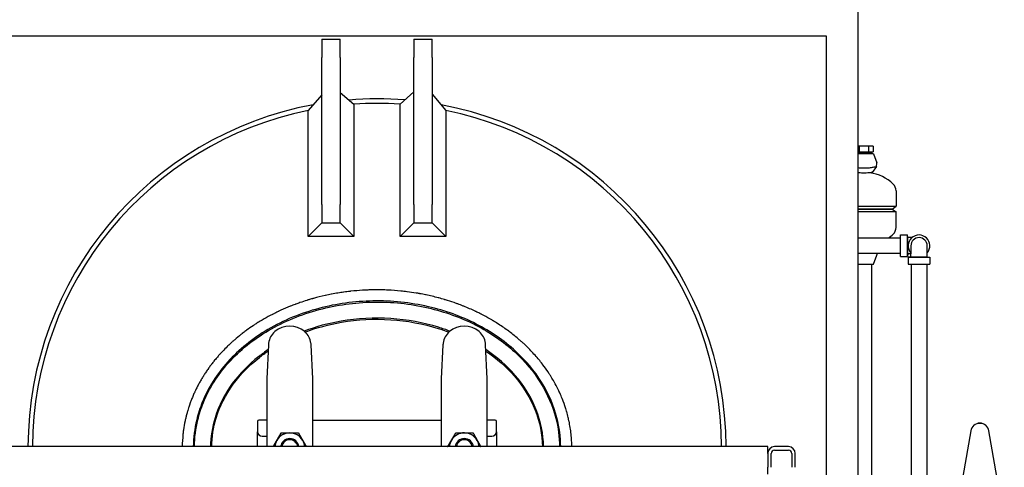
# Model space of a CAD drawing. Header units: inches. Extents: x 24 to 1128, y -74 to 748.
# Tile 437 of 557: x 928 to 981, y 284 to 308. Entities that reach past the tile are written whole.
import ezdxf

# ---------------------------------------------------------------- set-up
doc = ezdxf.new("R2010")
doc.units = ezdxf.units.IN
doc.header["$LTSCALE"] = 32
doc.header["$MEASUREMENT"] = 0
doc.layers.add('Visible (ANSI)', color=7, linetype='Continuous', lineweight=30)

msp = doc.modelspace()

# ---------------------------------------------------------------- linework, layer by layer
at = {"layer": 'Visible (ANSI)'}
for p, q in [((973.20854, 281.05666), (973.20854, 308.80516)), ((922.02104, 307.05516), (971.45854, 307.05516)), ((944.02104, 306.86766), (945.02104, 306.86766)), ((944.02104, 306.86766), (944.02104, 305.86766)), ((945.02104, 305.86766), (945.02104, 306.86766)), ((949.02104, 306.86766), (950.02104, 306.86766)), ((949.02104, 306.86766), (949.02104, 305.86766)), ((950.02104, 305.86766), (950.02104, 306.86766)), ((971.45854, 307.05516), (971.45854, 281.00416)), ((944.02104, 297.86766), (944.02104, 305.86766)), ((945.02104, 305.86766), (945.02104, 297.86766)), ((949.02104, 297.86766), (949.02104, 305.86766)), ((950.02104, 305.86766), (950.02104, 297.86766)), ((945.02104, 303.9689), (945.7651, 303.32555)), ((949.02104, 304.01), (948.27631, 303.3256)), ((950.02104, 303.88065), (950.76576, 302.98991)), ((944.02104, 303.83928), (943.27698, 302.99005)), ((948.27631, 296.12294), (948.27631, 303.3256)), ((943.27698, 296.12361), (943.27698, 302.99005)), ((950.76576, 302.98991), (950.76576, 296.12294)), ((973.267, 301.05016), (973.20854, 301.05016)), ((973.20854, 300.74016), (973.267, 300.74016)), ((973.20854, 300.69635), (973.94495, 300.69635)), ((973.77507, 301.05016), (973.267, 301.05016)), ((973.267, 301.05016), (973.267, 300.74016)), ((973.267, 300.74016), (973.77507, 300.74016)), ((974.02911, 301.05016), (973.77507, 301.05016)), ((973.77507, 301.05016), (973.77507, 300.74016)), ((973.77507, 300.74016), (974.02911, 300.74016)), ((973.9425, 300.61766), (973.94495, 300.69635)), ((973.94495, 300.74016), (973.94495, 300.69635)), ((974.02911, 301.05016), (974.02911, 300.74016)), ((974.05004, 300.61766), (973.20854, 300.61766)), ((974.05004, 300.61766), (974.22257, 300.12699)), ((974.20579, 299.93788), (974.22402, 300.11478)), ((974.20579, 299.93788), (973.97416, 299.61766)), ((975.27104, 298.61826), (975.27104, 297.77573)), ((944.02104, 297.86766), (944.02104, 296.86766)), ((945.02104, 296.86766), (945.02104, 297.86766)), ((949.02104, 297.86766), (949.02104, 296.86766)), ((950.02104, 296.86766), (950.02104, 297.86766)), ((973.20854, 297.77573), (975.27104, 297.77573)), ((973.20854, 297.61766), (975.06504, 297.61766)), ((975.06504, 297.61766), (973.20854, 297.61766)), ((975.27104, 297.45959), (973.20854, 297.45959)), ((975.06504, 297.61766), (975.27104, 297.77573)), ((975.06504, 297.61766), (975.27104, 297.45959)), ((975.27104, 296.61707), (975.27104, 297.45959)), ((944.02104, 296.86766), (943.27698, 296.12361)), ((944.02104, 296.86766), (945.02104, 296.86766)), ((945.02104, 296.86766), (945.7651, 296.12361)), ((949.02104, 296.86766), (948.27631, 296.12294)), ((949.02104, 296.86766), (950.02104, 296.86766)), ((950.02104, 296.86766), (950.76576, 296.12294)), ((945.7651, 296.12361), (943.27698, 296.12361)), ((950.76576, 296.12294), (948.27631, 296.12294)), ((975.52104, 296.03766), (973.20854, 296.03766)), ((975.52104, 296.20616), (975.90104, 296.20616)), ((975.52104, 295.02916), (975.52104, 296.20616)), ((975.91504, 296.06066), (975.90104, 296.20616)), ((975.90104, 295.02916), (975.90104, 296.20616)), ((975.91504, 295.17466), (975.91504, 296.06066)), ((976.07804, 296.06066), (975.91504, 296.06066)), ((976.13363, 296.06066), (976.07804, 296.06066)), ((976.07804, 295.61766), (976.07804, 295.17466)), ((976.96404, 295.17466), (976.96404, 295.61766)), ((975.52104, 295.19766), (973.20854, 295.19766)), ((974.05004, 294.61766), (974.22257, 295.10833)), ((974.21607, 295.19766), (974.22402, 295.12055)), ((975.52104, 295.02916), (975.90104, 295.02916)), ((975.91504, 295.17466), (975.90104, 295.02916)), ((976.07804, 295.17466), (975.91504, 295.17466)), ((976.07804, 295.01166), (975.93254, 294.99766)), ((975.93254, 294.99766), (975.93254, 294.61766)), ((975.93254, 294.99766), (977.10954, 294.99766)), ((976.07804, 295.01166), (976.07804, 295.17466)), ((976.07804, 295.01166), (976.96404, 295.01166)), ((976.96404, 295.01166), (976.96404, 295.17466)), ((976.96404, 295.01166), (977.10954, 294.99766)), ((977.10954, 294.99766), (977.10954, 294.61766)), ((973.20854, 294.61766), (974.05004, 294.61766)), ((973.94104, 294.61766), (973.94104, 282.96141)), ((975.93254, 294.61766), (977.10954, 294.61766)), ((976.10104, 294.61766), (976.10104, 282.96141)), ((976.94104, 294.61766), (976.94104, 282.96141)), ((941.10958, 290.23034), (941.02104, 288.37908)), ((943.52104, 288.37908), (943.43249, 290.23034)), ((950.60958, 290.23034), (950.52104, 288.37908)), ((953.02104, 288.37908), (952.93249, 290.23034)), ((941.02104, 288.37908), (941.02104, 286.41871)), ((943.52104, 286.41871), (943.52104, 288.37908)), ((950.52104, 288.37908), (950.52104, 286.41871)), ((953.02104, 286.41871), (953.02104, 288.37908)), ((941.02104, 286.41871), (941.02104, 284.68016)), ((943.52104, 284.68016), (943.52104, 286.41871)), ((950.52104, 286.41871), (950.52104, 284.68016)), ((953.02104, 284.68016), (953.02104, 286.41871)), ((940.52104, 286.05516), (940.52104, 285.49266)), ((941.02104, 286.11766), (940.58354, 286.11766)), ((943.52104, 286.11766), (950.52104, 286.11766)), ((953.45854, 286.11766), (953.02104, 286.11766)), ((953.52104, 285.49266), (953.52104, 286.05516)), ((940.52104, 284.68016), (940.52104, 285.49266)), ((940.77104, 285.24266), (941.02104, 285.24266)), ((953.02104, 285.24266), (953.27104, 285.24266)), ((953.52104, 285.49266), (953.52104, 284.68016)), ((979.34113, 285.54824), (978.49378, 280.74266)), ((979.34113, 285.53629), (978.49589, 280.74266)), ((981.16271, 280.80266), (980.32594, 285.54824)), ((981.16061, 280.80266), (980.32594, 285.53629)), ((968.28854, 284.68016), (902.03854, 284.68016)), ((968.28854, 284.30516), (968.28854, 284.68016)), ((969.41354, 284.68016), (968.66354, 284.68016)), ((968.28854, 284.30516), (968.28854, 283.55516)), ((968.28854, 284.30516), (968.28854, 283.55516)), ((968.47604, 283.55516), (968.47604, 284.30516)), ((968.66354, 284.49266), (969.41354, 284.49266)), ((969.60104, 284.30516), (969.60104, 283.55516)), ((969.78854, 283.55516), (969.78854, 284.30516)), ((968.28854, 283.18016), (968.28854, 283.55516))]:
    msp.add_line(p, q, dxfattribs=at)
for centre, radius, start, end in [((947.02104, 284.61766), 19, 85.448117, 94.597836), ((947.02104, 284.61766), 19, 85.448117, 94.597836), ((947.02104, 284.61766), 18.75, 86.161293, 93.840753), ((947.02104, 284.61766), 19, 100.538275, 179.811527), ((947.02104, 284.61766), 19, 100.538275, 179.811527), ((947.02104, 284.61766), 18.75, 101.518427, 179.809014), ((947.02104, 284.61766), 19, 0.188473, 79.414979), ((947.02104, 284.61766), 19, 0.188473, 79.414979), ((947.02104, 284.61766), 18.75, 0.190986, 78.47949), ((974.19604, 300.11766), 0.02812, 354.119464, 19.373004), ((973.52104, 297.3036), 2.31406, 46.444163, 82.033952), ((974.77104, 298.61826), 0.5, 0, 46.444163), ((974.77104, 296.61707), 0.5, 313.555837, 0), ((973.52104, 297.93173), 2.31406, 305.06498, 313.555837), ((976.52104, 295.61766), 0.5885, 318.830136, 221.169864), ((976.52104, 295.61766), 0.443, 0, 180), ((974.19604, 295.11766), 0.02812, 340.626996, 5.880536), ((942.27104, 289.99266), 1.25, 49.428759, 130.571241), ((951.77104, 289.99266), 1.25, 49.428759, 130.571241), ((942.10844, 290.18256), 1, 130.571241, 172.034452), ((942.43364, 290.18256), 1, 7.965548, 49.428759), ((951.60844, 290.18256), 1, 130.571241, 172.034452), ((951.93364, 290.18256), 1, 7.965548, 49.428759), ((940.58354, 286.05516), 0.0625, 90, 180), ((953.45854, 286.05516), 0.0625, 0, 90), ((979.83354, 285.46141), 0.5, 10, 170), ((979.83354, 285.44946), 0.5, 10, 170), ((940.77104, 285.49266), 0.25, 180, 270), ((942.27104, 284.61766), 0.8125, 90, 150), ((942.27104, 284.61766), 0.50016, 7.178472, 172.821528), ((942.27104, 284.61766), 0.5, 7.180756, 172.819244), ((942.27104, 284.61766), 0.8125, 30, 90), ((951.77104, 284.61766), 0.8125, 89.252043, 149.252043), ((951.77104, 284.61766), 0.50016, 7.178472, 172.821528), ((951.77104, 284.61766), 0.5, 7.180756, 172.819244), ((951.77104, 284.61766), 0.8125, 29.252043, 89.252043), ((953.27104, 285.49266), 0.25, 270, 0), ((942.27104, 284.61766), 0.8125, 150, 175.588274), ((942.27104, 284.61766), 0.4375, 8.213211, 171.786789), ((942.27104, 284.61766), 0.8125, 4.411726, 30), ((951.77104, 284.61766), 0.8125, 149.252043, 175.588274), ((951.77104, 284.61766), 0.4375, 8.213211, 171.786789), ((951.77104, 284.61766), 0.8125, 4.411726, 29.252043), ((968.66354, 284.30516), 0.375, 90, 180), ((969.41354, 284.30516), 0.375, 0, 90), ((968.66354, 284.30516), 0.1875, 90, 180), ((969.41354, 284.30516), 0.1875, 0, 90)]:
    msp.add_arc(centre, radius, start, end, dxfattribs=at)
for points, knots in [([(945.7651, 303.32555), (945.7651, 303.32555), (945.7651, 303.27487), (945.7651, 303.07567), (945.7651, 302.92678), (945.7651, 302.33089), (945.7651, 301.74647), (945.7651, 299.84293), (945.7651, 298.15213), (945.7651, 296.12361)], [-34.0633885, -34.0633885, -34.0633885, -34.0633885, -29.95603258, -29.95603258, -25.75656749, -25.75656749, -16.71650541, -16.71650541, -0.05386964, -0.05386964, -0.05386964, -0.05386964]), ([(973.20854, 299.87283), (973.24192, 299.86901), (973.27671, 299.86561), (973.37165, 299.85829), (973.43302, 299.85551), (973.4951, 299.85492), (973.50374, 299.85483), (973.51239, 299.85479), (973.52104, 299.85479)], [10.177221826, 10.177221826, 10.177221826, 10.177221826, 10.464535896, 10.464535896, 10.937911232, 10.937911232, 10.937911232, 11.003852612, 11.003852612, 11.003852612, 11.003852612]), ([(973.52104, 299.57317), (973.50789, 299.57317), (973.49473, 299.57329), (973.4235, 299.5745), (973.36721, 299.5777), (973.27622, 299.58574), (973.24017, 299.58995), (973.20854, 299.59421)], [5.581199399, 5.581199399, 5.581199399, 5.581199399, 5.681940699, 5.681940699, 6.126846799, 6.126846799, 6.467752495, 6.467752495, 6.467752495, 6.467752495]), ([(973.52104, 299.85479), (973.55576, 299.85479), (973.59043, 299.85547), (973.71415, 299.86023), (973.79975, 299.86813), (973.95451, 299.88818), (974.02223, 299.90005), (974.12781, 299.92045), (974.16556, 299.92883), (974.19937, 299.93639), (974.2058, 299.93786), (974.2058, 299.93786)], [0.06594138, 0.06594138, 0.06594138, 0.06594138, 0.33076154, 0.33076154, 1.02005038, 1.02005038, 1.71563216, 1.71563216, 2.39096544, 2.39096544, 2.80120541, 2.80120541, 2.80120541, 2.80120541]), ([(973.97416, 299.61766), (973.97416, 299.61766), (973.97343, 299.61752), (973.96593, 299.61602), (973.94762, 299.61231), (973.88923, 299.60223), (973.8513, 299.59621), (973.76003, 299.58503), (973.70792, 299.58001), (973.60925, 299.57446), (973.56526, 299.57317), (973.52104, 299.57317)], [3.72053462, 3.72053462, 3.72053462, 3.72053462, 3.84066866, 3.84066866, 4.33314159, 4.33314159, 4.79211434, 4.79211434, 5.24233031, 5.24233031, 5.5811994, 5.5811994, 5.5811994, 5.5811994]), ([(947.02104, 293.21845), (946.87552, 293.21845), (946.72983, 293.21604), (946.58437, 293.21121), (946.58315, 293.21117), (946.58194, 293.21113), (946.58073, 293.21109), (946.49021, 293.20806), (946.39978, 293.2041), (946.30952, 293.19922), (946.28619, 293.19795), (946.26286, 293.19663), (946.23953, 293.19524), (946.23736, 293.19511), (946.23519, 293.19498), (946.23302, 293.19485), (946.02158, 293.18217), (945.8105, 293.16437), (945.60005, 293.14145), (945.58546, 293.13987), (945.57087, 293.13825), (945.55629, 293.13661), (945.55223, 293.13616), (945.54817, 293.1357), (945.54411, 293.13524), (945.43543, 293.12293), (945.32684, 293.10925), (945.21846, 293.09419), (945.21349, 293.0935), (945.20852, 293.09281), (945.20356, 293.09211), (945.10049, 293.07768), (944.9976, 293.06199), (944.89493, 293.04507), (944.77914, 293.02599), (944.66355, 293.00531), (944.54825, 292.98304), (944.54152, 292.98174), (944.5348, 292.98044), (944.52807, 292.97913), (944.42392, 292.95884), (944.32001, 292.93724), (944.21642, 292.91436), (944.20977, 292.91289), (944.20312, 292.91141), (944.19647, 292.90993), (944.19558, 292.90973), (944.19469, 292.90953), (944.1938, 292.90934), (943.98168, 292.86206), (943.77053, 292.80926), (943.56108, 292.751), (943.55199, 292.74847), (943.54291, 292.74593), (943.53382, 292.74338), (943.52463, 292.7408), (943.51544, 292.73821), (943.50626, 292.73561), (943.4378, 292.71623), (943.36946, 292.69624), (943.30129, 292.67566), (943.28024, 292.66931), (943.25921, 292.66289), (943.23819, 292.65642), (943.22838, 292.6534), (943.21858, 292.65037), (943.20877, 292.64733), (943.08066, 292.60754), (942.95315, 292.56563), (942.82647, 292.52163), (942.7519, 292.49574), (942.67754, 292.46909), (942.60342, 292.4417), (942.59234, 292.4376), (942.58125, 292.43349), (942.57017, 292.42936), (942.47706, 292.39463), (942.38435, 292.35872), (942.29215, 292.32166), (942.28051, 292.31698), (942.26888, 292.31229), (942.25727, 292.30758), (942.2248, 292.29441), (942.19239, 292.28109), (942.16006, 292.26764), (941.99622, 292.19945), (941.8335, 292.12734), (941.67271, 292.05153), (941.66012, 292.04559), (941.64754, 292.03963), (941.63497, 292.03365), (941.59318, 292.01376), (941.55153, 291.99362), (941.51003, 291.97324), (941.48281, 291.95987), (941.45563, 291.94639), (941.4285, 291.93278), (941.40751, 291.92227), (941.38656, 291.91168), (941.36563, 291.90102), (941.35261, 291.8944), (941.33961, 291.88775), (941.32662, 291.88107), (941.17574, 291.8035), (941.02638, 291.72236), (940.87936, 291.63796), (940.84251, 291.6168), (940.80575, 291.59541), (940.76909, 291.57379), (940.75555, 291.5658), (940.74203, 291.55779), (940.72853, 291.54974), (940.64518, 291.50008), (940.5624, 291.44923), (940.48036, 291.39725), (940.46671, 291.3886), (940.45309, 291.37993), (940.43948, 291.37122), (940.383, 291.33507), (940.32687, 291.29839), (940.27116, 291.2612), (940.15408, 291.18305), (940.03827, 291.10231), (939.92417, 291.01915), (939.91048, 291.00917), (939.89681, 290.99915), (939.88316, 290.9891), (939.81782, 290.94097), (939.75305, 290.89205), (939.68895, 290.84238), (939.67837, 290.83418), (939.6678, 290.82596), (939.65724, 290.81771), (939.64366, 290.8071), (939.63011, 290.79646), (939.61658, 290.78577), (939.50134, 290.69476), (939.3878, 290.60091), (939.27665, 290.50464), (939.2332, 290.467), (939.1901, 290.42899), (939.14739, 290.39063), (939.14394, 290.38752), (939.14048, 290.38442), (939.13703, 290.38131), (939.12745, 290.37267), (939.11788, 290.36402), (939.10832, 290.35534), (939.03987, 290.29316), (938.97213, 290.22979), (938.90531, 290.16537), (938.89262, 290.15313), (938.87997, 290.14087), (938.86735, 290.12856), (938.78324, 290.04654), (938.70066, 289.96287), (938.61997, 289.87788), (938.57975, 289.83552), (938.53986, 289.79268), (938.50035, 289.74939), (938.49291, 289.74124), (938.48547, 289.73307), (938.47806, 289.72488), (938.47373, 289.7201), (938.46941, 289.71532), (938.46509, 289.71053), (938.42092, 289.66157), (938.37724, 289.61207), (938.33413, 289.56207), (938.32281, 289.54894), (938.31154, 289.53579), (938.3003, 289.5226), (938.24717, 289.46024), (938.19493, 289.39715), (938.14368, 289.33344), (938.10161, 289.28113), (938.06007, 289.22823), (938.01912, 289.17478), (938.00891, 289.16146), (937.99874, 289.1481), (937.9886, 289.13471), (937.9487, 289.08199), (937.90939, 289.02876), (937.8707, 288.97506), (937.86109, 288.96172), (937.85152, 288.94836), (937.84199, 288.93496), (937.79833, 288.87359), (937.75549, 288.81162), (937.71354, 288.74912), (937.67262, 288.68815), (937.63247, 288.62657), (937.59314, 288.56441), (937.58474, 288.55113), (937.57637, 288.53782), (937.56804, 288.52448), (937.53271, 288.46792), (937.49805, 288.41087), (937.4641, 288.35337), (937.45636, 288.34027), (937.44866, 288.32715), (937.441, 288.314), (937.40477, 288.25184), (937.36935, 288.18915), (937.33479, 288.12595), (937.29764, 288.05804), (937.26142, 287.98943), (937.22625, 287.92032), (937.21997, 287.90798), (937.21372, 287.89563), (937.20751, 287.88326), (937.17685, 287.82223), (937.147, 287.76079), (937.118, 287.69901), (937.11242, 287.68712), (937.10687, 287.67522), (937.10135, 287.66331), (937.07168, 287.59926), (937.04292, 287.53486), (937.01512, 287.47019), (936.98359, 287.39687), (936.95309, 287.32275), (936.92374, 287.24802), (936.91943, 287.23705), (936.91514, 287.22607), (936.91089, 287.21507), (936.88559, 287.14978), (936.86119, 287.08404), (936.83772, 287.01799), (936.83407, 287.00772), (936.83044, 286.99744), (936.82684, 286.98714), (936.80357, 286.92073), (936.78126, 286.85402), (936.75996, 286.78715), (936.74518, 286.74075), (936.73083, 286.69412), (936.71694, 286.64731), (936.70734, 286.61497), (936.69796, 286.58254), (936.6888, 286.55003), (936.68642, 286.54157), (936.68405, 286.53311), (936.6817, 286.52464), (936.66219, 286.45441), (936.64371, 286.38383), (936.62632, 286.31301), (936.62447, 286.3055), (936.62264, 286.29798), (936.62082, 286.29047), (936.60388, 286.22052), (936.58799, 286.15036), (936.57318, 286.0801), (936.53928, 285.91922), (936.51084, 285.75695), (936.48805, 285.59345), (936.48737, 285.5886), (936.4867, 285.58374), (936.48603, 285.57889), (936.47571, 285.50373), (936.46658, 285.42831), (936.45866, 285.35265), (936.43536, 285.13008), (936.42254, 284.90448), (936.42053, 284.68017)], [0.714081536, 0.714081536, 0.714081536, 0.714081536, 0.721377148, 0.721377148, 0.721377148, 0.721438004, 0.721438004, 0.721438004, 0.725978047, 0.725978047, 0.725978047, 0.727151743, 0.727151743, 0.727151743, 0.727261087, 0.727261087, 0.727261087, 0.737900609, 0.737900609, 0.737900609, 0.738638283, 0.738638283, 0.738638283, 0.738843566, 0.738843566, 0.738843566, 0.744339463, 0.744339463, 0.744339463, 0.744591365, 0.744591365, 0.744591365, 0.749818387, 0.749818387, 0.749818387, 0.755714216, 0.755714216, 0.755714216, 0.756058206, 0.756058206, 0.756058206, 0.761385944, 0.761385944, 0.761385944, 0.761728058, 0.761728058, 0.761728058, 0.761773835, 0.761773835, 0.761773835, 0.772687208, 0.772687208, 0.772687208, 0.773160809, 0.773160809, 0.773160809, 0.77364007, 0.77364007, 0.77364007, 0.777212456, 0.777212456, 0.777212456, 0.778315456, 0.778315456, 0.778315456, 0.778830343, 0.778830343, 0.778830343, 0.785558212, 0.785558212, 0.785558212, 0.789517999, 0.789517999, 0.789517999, 0.790110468, 0.790110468, 0.790110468, 0.795090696, 0.795090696, 0.795090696, 0.795719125, 0.795719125, 0.795719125, 0.797475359, 0.797475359, 0.797475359, 0.806374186, 0.806374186, 0.806374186, 0.807070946, 0.807070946, 0.807070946, 0.80938802, 0.80938802, 0.80938802, 0.810907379, 0.810907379, 0.810907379, 0.812082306, 0.812082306, 0.812082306, 0.81281276, 0.81281276, 0.81281276, 0.821297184, 0.821297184, 0.821297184, 0.823424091, 0.823424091, 0.823424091, 0.824209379, 0.824209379, 0.824209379, 0.82905597, 0.82905597, 0.82905597, 0.829862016, 0.829862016, 0.829862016, 0.833208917, 0.833208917, 0.833208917, 0.840242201, 0.840242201, 0.840242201, 0.841086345, 0.841086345, 0.841086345, 0.845128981, 0.845128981, 0.845128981, 0.845796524, 0.845796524, 0.845796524, 0.84665504, 0.84665504, 0.84665504, 0.853967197, 0.853967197, 0.853967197, 0.856825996, 0.856825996, 0.856825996, 0.857057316, 0.857057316, 0.857057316, 0.857699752, 0.857699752, 0.857699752, 0.862301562, 0.862301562, 0.862301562, 0.863175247, 0.863175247, 0.863175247, 0.868998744, 0.868998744, 0.868998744, 0.871901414, 0.871901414, 0.871901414, 0.87244826, 0.87244826, 0.87244826, 0.872767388, 0.872767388, 0.872767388, 0.876030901, 0.876030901, 0.876030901, 0.876887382, 0.876887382, 0.876887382, 0.880936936, 0.880936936, 0.880936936, 0.884261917, 0.884261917, 0.884261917, 0.885090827, 0.885090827, 0.885090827, 0.888353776, 0.888353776, 0.888353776, 0.889164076, 0.889164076, 0.889164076, 0.892877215, 0.892877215, 0.892877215, 0.8964997, 0.8964997, 0.8964997, 0.897273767, 0.897273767, 0.897273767, 0.900557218, 0.900557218, 0.900557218, 0.901305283, 0.901305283, 0.901305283, 0.904842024, 0.904842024, 0.904842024, 0.908642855, 0.908642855, 0.908642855, 0.909321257, 0.909321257, 0.909321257, 0.912668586, 0.912668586, 0.912668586, 0.913312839, 0.913312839, 0.913312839, 0.916776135, 0.916776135, 0.916776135, 0.920702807, 0.920702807, 0.920702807, 0.921279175, 0.921279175, 0.921279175, 0.924701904, 0.924701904, 0.924701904, 0.925234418, 0.925234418, 0.925234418, 0.928671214, 0.928671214, 0.928671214, 0.931056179, 0.931056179, 0.931056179, 0.932703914, 0.932703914, 0.932703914, 0.933132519, 0.933132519, 0.933132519, 0.936687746, 0.936687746, 0.936687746, 0.937064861, 0.937064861, 0.937064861, 0.94057388, 0.94057388, 0.94057388, 0.948608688, 0.948608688, 0.948608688, 0.948847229, 0.948847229, 0.948847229, 0.952539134, 0.952539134, 0.952539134, 0.963399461, 0.963399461, 0.963399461, 0.963399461]), ([(957.62155, 284.68016), (957.62061, 284.78588), (957.61729, 284.89186), (957.61156, 284.99799), (957.61148, 284.99943), (957.6114, 285.00087), (957.61132, 285.00231), (957.60815, 285.06044), (957.60424, 285.11864), (957.59963, 285.17669), (957.59944, 285.17903), (957.59925, 285.18137), (957.59906, 285.18371), (957.58965, 285.30061), (957.57734, 285.4171), (957.56219, 285.53303), (957.56163, 285.53731), (957.56107, 285.54158), (957.5605, 285.54585), (957.55321, 285.60086), (957.54528, 285.65575), (957.53672, 285.71049), (957.5359, 285.71572), (957.53507, 285.72096), (957.53424, 285.72619), (957.51629, 285.83929), (957.49564, 285.95176), (957.47238, 286.06347), (957.47091, 286.0705), (957.46944, 286.07753), (957.46795, 286.08456), (957.45705, 286.13614), (957.44558, 286.18757), (957.43357, 286.23881), (957.43173, 286.24663), (957.42989, 286.25445), (957.42803, 286.26226), (957.40208, 286.37127), (957.37365, 286.47947), (957.34283, 286.58673), (957.34023, 286.59579), (957.33761, 286.60484), (957.33497, 286.61389), (957.32079, 286.6625), (957.30613, 286.71093), (957.29098, 286.75914), (957.28801, 286.7686), (957.28501, 286.77806), (957.282, 286.78751), (957.28152, 286.78902), (957.28104, 286.79054), (957.28055, 286.79205), (957.22934, 286.95242), (957.17243, 287.11161), (957.11002, 287.26911), (957.10578, 287.27982), (957.1015, 287.29053), (957.09721, 287.30123), (957.05661, 287.40233), (957.01374, 287.50272), (956.96868, 287.60227), (956.96339, 287.61397), (956.95806, 287.62565), (956.9527, 287.63733), (956.85789, 287.84402), (956.75389, 288.04635), (956.64221, 288.24259), (956.63471, 288.25576), (956.62718, 288.26891), (956.61962, 288.28203), (956.56756, 288.3723), (956.51386, 288.46133), (956.45863, 288.54905), (956.45017, 288.56249), (956.44167, 288.5759), (956.43314, 288.58928), (956.39831, 288.64388), (956.36289, 288.69797), (956.32692, 288.75153), (956.23845, 288.88324), (956.14596, 289.01269), (956.04978, 289.13959), (956.03978, 289.15279), (956.02973, 289.16596), (956.01965, 289.1791), (955.95644, 289.26149), (955.89166, 289.34279), (955.82543, 289.42292), (955.81459, 289.43603), (955.80372, 289.44911), (955.7928, 289.46216), (955.71832, 289.5512), (955.64205, 289.63876), (955.56413, 289.72476), (955.4906, 289.80591), (955.41561, 289.88567), (955.33929, 289.96398), (955.32691, 289.97668), (955.31449, 289.98934), (955.30204, 290.00196), (955.22858, 290.07645), (955.15401, 290.14951), (955.07844, 290.22111), (955.06557, 290.2333), (955.05268, 290.24545), (955.03976, 290.25755), (954.99538, 290.29912), (954.95067, 290.34019), (954.90565, 290.38076), (954.85934, 290.42249), (954.8126, 290.46378), (954.76542, 290.50464), (954.68599, 290.57344), (954.60535, 290.641), (954.5236, 290.70727), (954.5103, 290.71806), (954.49697, 290.7288), (954.48362, 290.73952), (954.40036, 290.8063), (954.31597, 290.87175), (954.23057, 290.93583), (954.21703, 290.94599), (954.20346, 290.95612), (954.18987, 290.96621), (954.00987, 291.09986), (953.82543, 291.22745), (953.63757, 291.34874), (953.62381, 291.35762), (953.61004, 291.36647), (953.59624, 291.37528), (953.51138, 291.42951), (953.42583, 291.48246), (953.33971, 291.5341), (953.32612, 291.54225), (953.31252, 291.55037), (953.2989, 291.55845), (953.25436, 291.58489), (953.20966, 291.61099), (953.16483, 291.63674), (953.01947, 291.72023), (952.87193, 291.80049), (952.72254, 291.87742), (952.70971, 291.88403), (952.69687, 291.89061), (952.68401, 291.89717), (952.66058, 291.90912), (952.6371, 291.921), (952.61358, 291.93279), (952.54409, 291.96762), (952.47422, 292.00173), (952.40401, 292.03513), (952.3915, 292.04108), (952.37898, 292.047), (952.36645, 292.05291), (952.1632, 292.14867), (951.95714, 292.2384), (951.74899, 292.32204), (951.73731, 292.32673), (951.72562, 292.33141), (951.71392, 292.33607), (951.61415, 292.37579), (951.51391, 292.41411), (951.41329, 292.45104), (951.40224, 292.4551), (951.39119, 292.45913), (951.38013, 292.46315), (951.32602, 292.48283), (951.2718, 292.50211), (951.21749, 292.52098), (951.05996, 292.57572), (950.90118, 292.62722), (950.74135, 292.67549), (950.73672, 292.67689), (950.73209, 292.67828), (950.72746, 292.67968), (950.71808, 292.6825), (950.70869, 292.68531), (950.69931, 292.68811), (950.59268, 292.71989), (950.4856, 292.75024), (950.37812, 292.77914), (950.36954, 292.78145), (950.36096, 292.78375), (950.35238, 292.78604), (950.13256, 292.84465), (949.91109, 292.89726), (949.68843, 292.94388), (949.6814, 292.94535), (949.67437, 292.94682), (949.66733, 292.94828), (949.56153, 292.97024), (949.45546, 292.99086), (949.34918, 293.01012), (949.34293, 293.01125), (949.33667, 293.01238), (949.33042, 293.0135), (949.26929, 293.02449), (949.2081, 293.03503), (949.14685, 293.04512), (948.98638, 293.07157), (948.8254, 293.09497), (948.66409, 293.11535), (948.65955, 293.11592), (948.65502, 293.11649), (948.65049, 293.11706), (948.54014, 293.13087), (948.42962, 293.14328), (948.31892, 293.15427), (948.31531, 293.15463), (948.3117, 293.15498), (948.30809, 293.15534), (948.08098, 293.1777), (947.85319, 293.19411), (947.6251, 293.20459), (947.62335, 293.20467), (947.62161, 293.20475), (947.61986, 293.20483), (947.50567, 293.21003), (947.3914, 293.21374), (947.27711, 293.21597), (947.27634, 293.21598), (947.27557, 293.216), (947.2748, 293.21601), (947.19022, 293.21764), (947.10563, 293.21845), (947.02104, 293.21845)], [0.465180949, 0.465180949, 0.465180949, 0.465180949, 0.470310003, 0.470310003, 0.470310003, 0.470379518, 0.470379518, 0.470379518, 0.473188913, 0.473188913, 0.473188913, 0.4733022, 0.4733022, 0.4733022, 0.478960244, 0.478960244, 0.478960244, 0.479168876, 0.479168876, 0.479168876, 0.481854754, 0.481854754, 0.481854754, 0.482111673, 0.482111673, 0.482111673, 0.487663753, 0.487663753, 0.487663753, 0.488013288, 0.488013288, 0.488013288, 0.490579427, 0.490579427, 0.490579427, 0.490970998, 0.490970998, 0.490970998, 0.49643604, 0.49643604, 0.49643604, 0.496897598, 0.496897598, 0.496897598, 0.499378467, 0.499378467, 0.499378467, 0.499865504, 0.499865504, 0.499865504, 0.499943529, 0.499943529, 0.499943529, 0.508212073, 0.508212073, 0.508212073, 0.508774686, 0.508774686, 0.508774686, 0.514089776, 0.514089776, 0.514089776, 0.51471438, 0.51471438, 0.51471438, 0.525771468, 0.525771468, 0.525771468, 0.526513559, 0.526513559, 0.526513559, 0.531620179, 0.531620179, 0.531620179, 0.532402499, 0.532402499, 0.532402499, 0.535595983, 0.535595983, 0.535595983, 0.543449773, 0.543449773, 0.543449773, 0.54426645, 0.54426645, 0.54426645, 0.549387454, 0.549387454, 0.549387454, 0.550225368, 0.550225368, 0.550225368, 0.555942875, 0.555942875, 0.555942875, 0.561337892, 0.561337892, 0.561337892, 0.562212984, 0.562212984, 0.562212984, 0.567376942, 0.567376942, 0.567376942, 0.568255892, 0.568255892, 0.568255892, 0.571274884, 0.571274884, 0.571274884, 0.574380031, 0.574380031, 0.574380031, 0.579608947, 0.579608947, 0.579608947, 0.580459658, 0.580459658, 0.580459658, 0.58576209, 0.58576209, 0.58576209, 0.586602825, 0.586602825, 0.586602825, 0.597736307, 0.597736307, 0.597736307, 0.59855173, 0.59855173, 0.59855173, 0.603567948, 0.603567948, 0.603567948, 0.604359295, 0.604359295, 0.604359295, 0.606948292, 0.606948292, 0.606948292, 0.615342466, 0.615342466, 0.615342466, 0.616063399, 0.616063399, 0.616063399, 0.617377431, 0.617377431, 0.617377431, 0.62125971, 0.62125971, 0.62125971, 0.621951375, 0.621951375, 0.621951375, 0.633170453, 0.633170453, 0.633170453, 0.633800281, 0.633800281, 0.633800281, 0.639171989, 0.639171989, 0.639171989, 0.639761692, 0.639761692, 0.639761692, 0.642648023, 0.642648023, 0.642648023, 0.651019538, 0.651019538, 0.651019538, 0.651262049, 0.651262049, 0.651262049, 0.651753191, 0.651753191, 0.651753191, 0.657331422, 0.657331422, 0.657331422, 0.657776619, 0.657776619, 0.657776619, 0.669177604, 0.669177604, 0.669177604, 0.66953771, 0.66953771, 0.66953771, 0.674953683, 0.674953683, 0.674953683, 0.675272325, 0.675272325, 0.675272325, 0.678386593, 0.678386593, 0.678386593, 0.686545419, 0.686545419, 0.686545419, 0.686774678, 0.686774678, 0.686774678, 0.692354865, 0.692354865, 0.692354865, 0.69253689, 0.69253689, 0.69253689, 0.703983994, 0.703983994, 0.703983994, 0.704071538, 0.704071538, 0.704071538, 0.709802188, 0.709802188, 0.709802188, 0.709840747, 0.709840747, 0.709840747, 0.714081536, 0.714081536, 0.714081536, 0.714081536]), ([(957.02063, 284.68015), (957.01537, 285.20665), (956.94564, 285.73265), (956.6387, 286.92137), (956.35595, 287.57448), (955.59629, 288.80054), (955.11701, 289.37236), (953.93457, 290.4565), (953.21115, 290.95292), (951.61055, 291.77123), (950.73028, 292.08894), (948.83598, 292.52741), (947.81705, 292.6335), (945.8018, 292.59827), (944.80556, 292.4609), (942.86694, 291.94579), (941.92827, 291.55892), (940.25126, 290.5719), (939.50995, 289.97514), (938.30462, 288.63246), (937.83292, 287.89145), (937.386, 286.79088), (937.28303, 286.4723), (937.08786, 285.66656), (937.02615, 285.1736), (937.02134, 284.68016)], [-3.13404946, -3.13404946, -3.13404946, -3.13404946, -2.94340155, -2.94340155, -2.69253339, -2.69253339, -2.43809371, -2.43809371, -2.15230182, -2.15230182, -1.86005026, -1.86005026, -1.54831825, -1.54831825, -1.24159364, -1.24159364, -0.92300776, -0.92300776, -0.60953006, -0.60953006, -0.30592245, -0.30592245, -0.18621098, -0.18621098, -0.0075432, -0.0075432, -0.0075432, -0.0075432]), ([(937.08385, 284.68016), (937.08865, 285.16861), (937.14976, 285.65659), (937.34303, 286.45454), (937.44505, 286.77017), (937.88794, 287.86082), (938.3556, 288.5957), (939.55184, 289.92824), (940.28807, 290.52104), (941.95478, 291.50199), (942.88819, 291.88676), (944.8166, 292.39917), (945.80787, 292.53586), (947.81309, 292.57092), (948.82697, 292.46534), (950.71142, 292.02915), (951.58689, 291.71314), (953.17801, 290.89967), (953.89676, 290.40637), (955.07083, 289.32991), (955.54636, 288.76246), (956.29967, 287.54664), (956.57982, 286.8994), (956.88383, 285.72204), (956.95288, 285.20134), (956.95813, 284.68015)], [0.00761718, 0.00761718, 0.00761718, 0.00761718, 0.18621098, 0.18621098, 0.30592245, 0.30592245, 0.60953006, 0.60953006, 0.92300776, 0.92300776, 1.24159364, 1.24159364, 1.54831825, 1.54831825, 1.86005026, 1.86005026, 2.15230182, 2.15230182, 2.43809371, 2.43809371, 2.69253339, 2.69253339, 2.94340155, 2.94340155, 3.13397557, 3.13397557, 3.13397557, 3.13397557]), ([(950.98867, 290.96752), (950.78577, 291.04453), (950.5792, 291.11564), (949.53916, 291.4378), (948.65991, 291.59856), (946.86804, 291.71425), (945.95536, 291.66652), (944.37454, 291.39531), (943.69552, 291.21107), (943.05337, 290.96756)], [1.116988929, 1.116988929, 1.116988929, 1.116988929, 1.191791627, 1.191791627, 1.487974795, 1.487974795, 1.7879037, 1.7879037, 2.024603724, 2.024603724, 2.024603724, 2.024603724]), ([(943.10767, 290.92125), (943.73645, 291.15728), (944.40058, 291.33636), (945.96105, 291.60408), (946.86888, 291.65156), (948.65108, 291.5365), (949.52551, 291.3766), (950.54843, 291.05974), (950.74304, 290.99311), (950.93438, 290.92121)], [-2.020635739, -2.020635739, -2.020635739, -2.020635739, -1.7879037, -1.7879037, -1.487974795, -1.487974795, -1.191791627, -1.191791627, -1.120956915, -1.120956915, -1.120956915, -1.120956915]), ([(943.10768, 290.92125), (943.73646, 291.15728), (944.40059, 291.33636), (945.96105, 291.60408), (946.86888, 291.65156), (948.65108, 291.5365), (949.52551, 291.3766), (950.54842, 291.05975), (950.74302, 290.99312), (950.93436, 290.92122)], [-2.020633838, -2.020633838, -2.020633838, -2.020633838, -1.7879037, -1.7879037, -1.487974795, -1.487974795, -1.191791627, -1.191791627, -1.120959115, -1.120959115, -1.120959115, -1.120959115]), ([(941.09684, 289.96265), (940.91888, 289.84292), (940.74688, 289.71778), (940.02287, 289.14805), (939.53866, 288.65083), (938.72167, 287.53249), (938.40387, 286.90478), (938.04773, 285.73927), (937.96493, 285.21), (937.95889, 284.68016)], [2.284149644, 2.284149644, 2.284149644, 2.284149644, 2.362030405, 2.362030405, 2.624886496, 2.624886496, 2.90825932, 2.90825932, 3.132765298, 3.132765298, 3.132765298, 3.132765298]), ([(956.08318, 284.68016), (956.07544, 285.36159), (955.94032, 286.04201), (955.42067, 287.35995), (955.03014, 287.99581), (954.0827, 289.08824), (953.54835, 289.55665), (952.94528, 289.9627)], [0.008827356, 0.008827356, 0.008827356, 0.008827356, 0.297564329, 0.297564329, 0.593438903, 0.593438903, 0.85744301, 0.85744301, 0.85744301, 0.85744301]), ([(938.0214, 284.68016), (938.02743, 285.20375), (938.10927, 285.72679), (938.46149, 286.8795), (938.776, 287.50091), (939.58555, 288.60906), (940.06571, 289.10223), (940.77229, 289.65824), (940.93013, 289.77374), (941.09311, 289.88466)], [-3.132663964, -3.132663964, -3.132663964, -3.132663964, -2.90825932, -2.90825932, -2.624886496, -2.624886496, -2.362030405, -2.362030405, -2.289839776, -2.289839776, -2.289839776, -2.289839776]), ([(938.0214, 284.68016), (938.02743, 285.20375), (938.10927, 285.72679), (938.46149, 286.8795), (938.776, 287.50091), (939.58555, 288.60906), (940.06571, 289.10223), (940.77227, 289.65823), (940.93009, 289.77371), (941.09305, 289.88462)], [-3.132663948, -3.132663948, -3.132663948, -3.132663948, -2.90825932, -2.90825932, -2.624886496, -2.624886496, -2.362030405, -2.362030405, -2.289848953, -2.289848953, -2.289848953, -2.289848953]), ([(952.949, 289.8847), (953.53199, 289.48762), (954.04888, 289.03185), (954.97861, 287.95983), (955.36527, 287.33005), (955.8794, 286.02612), (956.01294, 285.35362), (956.02068, 284.68016)], [-0.851752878, -0.851752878, -0.851752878, -0.851752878, -0.593438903, -0.593438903, -0.297564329, -0.297564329, -0.00892869, -0.00892869, -0.00892869, -0.00892869]), ([(952.94903, 289.88468), (953.53201, 289.48761), (954.04889, 289.03184), (954.97861, 287.95983), (955.36527, 287.33005), (955.8794, 286.02612), (956.01294, 285.35362), (956.02068, 284.68016)], [-0.851748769, -0.851748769, -0.851748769, -0.851748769, -0.593438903, -0.593438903, -0.297564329, -0.297564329, -0.008928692, -0.008928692, -0.008928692, -0.008928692])]:
    msp.add_open_spline(points, degree=3, knots=knots, dxfattribs=at)
for points in [[(941.11809, 290.32114), (941.11387, 290.29101), (941.11103, 290.2607), (941.10958, 290.23034)], [(943.43249, 290.23034), (943.43104, 290.26065), (943.42821, 290.29096), (943.42399, 290.32114)], [(950.61809, 290.32114), (950.61387, 290.29101), (950.61103, 290.2607), (950.60958, 290.23034)], [(952.93249, 290.23034), (952.93104, 290.26065), (952.92821, 290.29096), (952.92399, 290.32114)]]:
    msp.add_open_spline(points, degree=3, dxfattribs=at)
for points, weights in [([(941.56739, 285.02391), (941.67625, 285.21245), (941.80194, 285.43016)], [1, 1.0379548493, 1]), ([(941.80194, 285.43016), (942.05333, 285.43016), (942.27104, 285.43016)], [1, 1.0379548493, 1]), ([(942.27104, 285.43016), (942.48875, 285.43016), (942.74014, 285.43016)], [1, 1.0379548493, 1]), ([(942.74014, 285.43016), (942.86583, 285.21245), (942.97468, 285.02391)], [1, 1.0379548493, 1]), ([(951.07276, 285.03306), (951.18406, 285.22017), (951.31259, 285.43622)], [1, 1.0379548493, 1]), ([(951.31259, 285.43622), (951.56395, 285.43294), (951.78164, 285.43009)], [1, 1.0379548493, 1]), ([(951.78164, 285.43009), (951.99933, 285.42725), (952.2507, 285.42397)], [1, 1.0379548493, 1]), ([(952.2507, 285.42397), (952.37354, 285.20464), (952.47993, 285.01469)], [1, 1.0379548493, 1]), ([(941.36893, 284.68016), (941.47347, 284.86123), (941.56739, 285.02391)], [1.00922648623, 1.0325806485, 1]), ([(942.97468, 285.02391), (943.06861, 284.86123), (943.17315, 284.68016)], [1, 1.0325806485, 1.00922648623]), ([(950.86282, 284.68016), (950.97375, 284.86664), (951.07276, 285.03306)], [1.00768045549, 1.03361939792, 1]), ([(952.47993, 285.01469), (952.5689, 284.85583), (952.66729, 284.68016)], [1, 1.03154821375, 1.01065043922])]:
    msp.add_rational_spline(points, weights, degree=2, dxfattribs=at)

doc.saveas('drawing.dxf')
